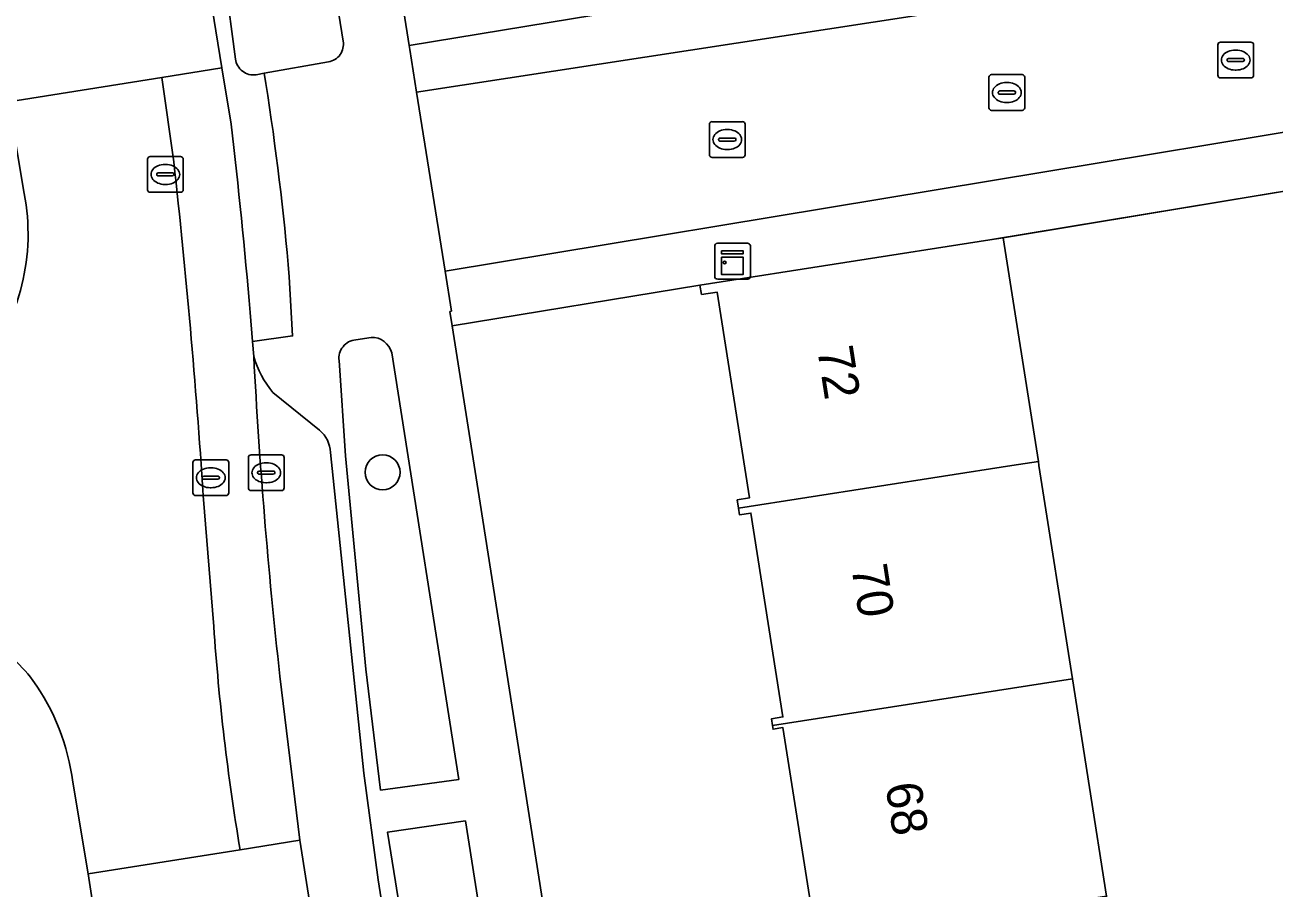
# Model space of a CAD drawing. Extents: x 160077 to 160948, y 386481 to 387498.
# Drawn here: x 160619.79 to 160654.75, y 387192.02 to 387216.16 of the extents above; entities that cross this region are included whole.
import ezdxf

# ---------------------------------------------------------------- set-up
doc = ezdxf.new("R2010")
doc.units = 0
for name, color, linetype in [('IMGEO_Boom', 7, 'Continuous'), ('IMGEO_Erf', 7, 'Continuous'), ('IMGEO_Groenvoorziening', 7, 'Continuous'), ('IMGEO_Kast', 7, 'Continuous'), ('IMGEO_Kolk', 7, 'Continuous'), ('IMGEO_Muur', 7, 'Continuous'), ('IMGEO_Pand', 7, 'Continuous'), ('IMGEO_Pand_nummerreeks', 7, 'Continuous'), ('IMGEO_Parkeervlak_open', 7, 'Continuous'), ('IMGEO_Rijbaan_lokaal_gesloten', 7, 'Continuous'), ('IMGEO_Rijbaan_lokaal_open', 7, 'Continuous'), ('IMGEO_Rioolput', 7, 'Continuous'), ('IMGEO_Voetpad_gesloten', 7, 'Continuous'), ('IMGEO_Voetpad_open', 7, 'Continuous')]:
    doc.layers.add(name, color=color, linetype=linetype)

msp = doc.modelspace()

# ---------------------------------------------------------------- linework, layer by layer
at = {"layer": 'IMGEO_Boom'}
msp.add_circle((160629.79, 387203.645), 0.489, dxfattribs=at)
at = {"layer": 'IMGEO_Erf'}
for points in [[(160628.392, 387229.125), (160630.535, 387215.587), (160638.988, 387216.98)], [(160662.567, 387163.286), (160661.89, 387167.945), (160661.171, 387172.895), (160663.593, 387173.247), (160659.633, 387199.356), (160659.38, 387200.827), (160656.958, 387200.475), (160656.261, 387205.275), (160655.562, 387210.084), (160655.346, 387211.568), (160647.148, 387210.207), (160648.129, 387203.95), (160648.147, 387203.838), (160649.083, 387197.872), (160650.037, 387191.793), (160650.99, 387185.715), (160651.944, 387179.635), (160652.898, 387173.557), (160653.852, 387167.478), (160656.247, 387167.852), (160657.196, 387161.798)], [(160641.896, 387190.715), (160640.988, 387196.503), (160640.713, 387196.459), (160640.697, 387196.561), (160640.667, 387196.752), (160640.987, 387196.802), (160640.092, 387202.504), (160639.773, 387202.454), (160639.744, 387202.64), (160639.707, 387202.875), (160640.048, 387202.928), (160639.144, 387208.687), (160638.71, 387208.623), (160638.663, 387208.876), (160631.737, 387207.742), (160632.517, 387202.786), (160638.962, 387161.714)]]:
    msp.add_lwpolyline(points, dxfattribs=at)
at = {"layer": 'IMGEO_Groenvoorziening'}
for points in [[(160628.689, 387215.704), (160627.787, 387221.35), (160626.783, 387221.157)], [(160625.393, 387217.389), (160625.677, 387215.205)], [(160626.254, 387214.765), (160626.484, 387214.806), (160628.276, 387215.127)], [(160629.469, 387207.419), (160629.04, 387207.351)], [(160628.573, 387206.771), (160628.757, 387204.106), (160629.327, 387198.139), (160629.733, 387194.751)], [(160629.733, 387194.751), (160631.921, 387195.053), (160630.047, 387206.99)]]:
    msp.add_lwpolyline(points, dxfattribs=at)
msp.add_lwpolyline([(160631.628, 387182.916), (160633.775, 387183.266), (160632.107, 387193.892), (160629.924, 387193.578), (160630.15, 387192.187)], close=True, dxfattribs=at)
for centre, radius, start, end in [((160628.2, 387215.617), 0.496, 278.7685, 10.0435), ((160626.184, 387215.272), 0.512, 187.4988, 277.8455), ((160629.489, 387206.843), 0.577, 14.801, 92.0323), ((160629.089, 387206.833), 0.52, 95.458, 186.8619)]:
    msp.add_arc(centre, radius, start, end, dxfattribs=at)
at = {"layer": 'IMGEO_Kast'}
for p, q in [((160639.078, 387209.126), (160639.078, 387209.967)), ((160639.078, 387209.967), (160639.078, 387209.126)), ((160639.153, 387210.051), (160639.994, 387210.051)), ((160639.994, 387210.051), (160639.153, 387210.051)), ((160640.078, 387209.976), (160640.078, 387209.135)), ((160640.078, 387209.135), (160640.078, 387209.976)), ((160640.003, 387209.051), (160639.162, 387209.051)), ((160639.162, 387209.051), (160640.003, 387209.051))]:
    msp.add_line(p, q, dxfattribs=at)
for points in [[(160639.273, 387209.841), (160639.873, 387209.841), (160639.873, 387209.756), (160639.273, 387209.756), (160639.273, 387209.841)], [(160639.273, 387209.666), (160639.873, 387209.666), (160639.873, 387209.177), (160639.273, 387209.177), (160639.273, 387209.666)]]:
    msp.add_lwpolyline(points, dxfattribs=at)
msp.add_circle((160639.357, 387209.515), 0.0377, dxfattribs=at)
for centre, start, end in [((160639.156, 387209.973), 92.4484, 184.2845), ((160639.156, 387209.973), 92.4484, 184.2845), ((160640, 387209.973), 2.4484, 94.2845), ((160640, 387209.973), 2.4484, 94.2845), ((160640, 387209.129), 272.4484, 4.2845), ((160640, 387209.129), 272.4484, 4.2845), ((160639.156, 387209.129), 182.4484, 274.2845), ((160639.156, 387209.129), 182.4484, 274.2845)]:
    msp.add_arc(centre, 0.0779, start, end, dxfattribs=at)
at = {"layer": 'IMGEO_Kolk'}
for p, q in [((160653.147, 387214.75), (160653.147, 387215.602)), ((160653.222, 387215.676), (160654.074, 387215.676)), ((160653.635, 387215.456), (160653.66, 387215.456)), ((160654.148, 387215.602), (160654.148, 387214.75)), ((160653.406, 387215.17), (160653.406, 387215.182)), ((160653.844, 387215.133), (160653.446, 387215.133)), ((160653.449, 387215.219), (160653.847, 387215.219)), ((160653.89, 387215.182), (160653.89, 387215.17)), ((160646.823, 387214.768), (160647.675, 387214.768)), ((160653.658, 387214.896), (160653.633, 387214.896)), ((160646.748, 387213.842), (160646.748, 387214.694)), ((160647.236, 387214.548), (160647.261, 387214.548)), ((160647.749, 387214.694), (160647.749, 387213.842)), ((160654.074, 387214.676), (160653.222, 387214.676)), ((160647.007, 387214.262), (160647.007, 387214.274)), ((160647.445, 387214.225), (160647.047, 387214.225)), ((160647.05, 387214.311), (160647.448, 387214.311)), ((160647.491, 387214.274), (160647.491, 387214.262)), ((160647.675, 387213.768), (160646.823, 387213.768)), ((160647.259, 387213.988), (160647.234, 387213.988)), ((160638.93, 387212.527), (160638.93, 387213.379)), ((160639.005, 387213.453), (160639.857, 387213.453)), ((160639.931, 387213.379), (160639.931, 387212.527)), ((160639.232, 387212.996), (160639.63, 387212.996)), ((160639.418, 387213.233), (160639.443, 387213.233)), ((160639.189, 387212.947), (160639.189, 387212.959)), ((160639.627, 387212.91), (160639.229, 387212.91)), ((160639.441, 387212.673), (160639.416, 387212.673)), ((160639.673, 387212.959), (160639.673, 387212.947)), ((160639.857, 387212.453), (160639.005, 387212.453)), ((160626.038, 387203.207), (160626.038, 387204.059)), ((160626.113, 387204.133), (160626.965, 387204.133)), ((160626.526, 387203.913), (160626.551, 387203.913)), ((160627.039, 387204.059), (160627.039, 387203.207)), ((160626.297, 387203.627), (160626.297, 387203.639)), ((160626.735, 387203.59), (160626.337, 387203.59)), ((160626.34, 387203.676), (160626.738, 387203.676)), ((160626.781, 387203.639), (160626.781, 387203.627)), ((160626.549, 387203.353), (160626.524, 387203.353)), ((160626.965, 387203.133), (160626.113, 387203.133))]:
    msp.add_line(p, q, dxfattribs=at)
for points in [[(160653.147, 387214.75), (160653.147, 387215.602)], [(160653.222, 387215.676), (160654.074, 387215.676)], [(160654.148, 387215.602), (160654.148, 387214.75)], [(160646.823, 387214.768), (160647.675, 387214.768)], [(160646.748, 387213.842), (160646.748, 387214.694)], [(160647.749, 387214.694), (160647.749, 387213.842)], [(160654.074, 387214.676), (160653.222, 387214.676)], [(160647.675, 387213.768), (160646.823, 387213.768)], [(160638.93, 387212.527), (160638.93, 387213.379)], [(160639.005, 387213.453), (160639.857, 387213.453)], [(160639.931, 387213.379), (160639.931, 387212.527)], [(160639.857, 387212.453), (160639.005, 387212.453)], [(160626.038, 387203.207), (160626.038, 387204.059)], [(160626.113, 387204.133), (160626.965, 387204.133)], [(160627.039, 387204.059), (160627.039, 387203.207)], [(160626.965, 387203.133), (160626.113, 387203.133)]]:
    msp.add_lwpolyline(points, dxfattribs=at)
for centre, radius, start, end in [((160653.224, 387215.6), 0.0765, 91.552, 178.448), ((160653.224, 387215.6), 0.0765, 91.552, 178.448), ((160654.072, 387215.6), 0.0765, 1.552, 88.448), ((160654.072, 387215.6), 0.0765, 1.552, 88.448), ((160653.446, 387215.179), 0.0403, 85.8775, 175.7526), ((160653.443, 387215.169), 0.0366, 178.938, 274.7102), ((160653.847, 387215.176), 0.043, 264.8664, 352.4533), ((160653.851, 387215.181), 0.0386, 1.7309, 96.639), ((160646.825, 387214.692), 0.0765, 91.552, 178.448), ((160646.825, 387214.692), 0.0765, 91.552, 178.448), ((160647.673, 387214.692), 0.0765, 1.552, 88.448), ((160647.673, 387214.692), 0.0765, 1.552, 88.448), ((160653.224, 387214.752), 0.0765, 181.552, 268.448), ((160653.224, 387214.752), 0.0765, 181.552, 268.448), ((160654.072, 387214.752), 0.0765, 271.552, 358.448), ((160654.072, 387214.752), 0.0765, 271.552, 358.448), ((160647.047, 387214.271), 0.0403, 85.8775, 175.7526), ((160647.044, 387214.261), 0.0366, 178.938, 274.7102), ((160647.448, 387214.268), 0.043, 264.8664, 352.4533), ((160647.452, 387214.273), 0.0386, 1.7309, 96.639), ((160646.825, 387213.844), 0.0765, 181.552, 268.448), ((160646.825, 387213.844), 0.0765, 181.552, 268.448), ((160647.673, 387213.844), 0.0765, 271.552, 358.448), ((160647.673, 387213.844), 0.0765, 271.552, 358.448), ((160639.007, 387213.377), 0.0765, 91.552, 178.448), ((160639.007, 387213.377), 0.0765, 91.552, 178.448), ((160639.855, 387213.377), 0.0765, 1.552, 88.448), ((160639.855, 387213.377), 0.0765, 1.552, 88.448), ((160639.229, 387212.956), 0.0403, 85.8775, 175.7526), ((160639.634, 387212.958), 0.0386, 1.7309, 96.639), ((160639.226, 387212.946), 0.0366, 178.938, 274.7102), ((160639.63, 387212.953), 0.043, 264.8664, 352.4533), ((160639.007, 387212.529), 0.0765, 181.552, 268.448), ((160639.007, 387212.529), 0.0765, 181.552, 268.448), ((160639.855, 387212.529), 0.0765, 271.552, 358.448), ((160639.855, 387212.529), 0.0765, 271.552, 358.448), ((160626.115, 387204.057), 0.0765, 91.552, 178.448), ((160626.115, 387204.057), 0.0765, 91.552, 178.448), ((160626.963, 387204.057), 0.0765, 1.552, 88.448), ((160626.963, 387204.057), 0.0765, 1.552, 88.448), ((160626.337, 387203.636), 0.0403, 85.8775, 175.7526), ((160626.334, 387203.626), 0.0366, 178.938, 274.7102), ((160626.738, 387203.633), 0.043, 264.8664, 352.4533), ((160626.742, 387203.638), 0.0386, 1.7309, 96.639), ((160626.115, 387203.209), 0.0765, 181.552, 268.448), ((160626.115, 387203.209), 0.0765, 181.552, 268.448), ((160626.963, 387203.209), 0.0765, 271.552, 358.448), ((160626.963, 387203.209), 0.0765, 271.552, 358.448)]:
    msp.add_arc(centre, radius, start, end, dxfattribs=at)
for centre, major_axis, ratio, start_param, end_param in [((160653.634, 387215.176), (-0.387, 0.002), 0.722429, 4.712389, 7.853982), ((160653.659, 387215.176), (-0.39, 0.002), 0.717154, 1.570796, 4.712389), ((160647.235, 387214.268), (-0.387, 0.002), 0.722429, 4.712389, 7.853982), ((160647.26, 387214.268), (-0.39, 0.002), 0.717154, 1.570796, 4.712389), ((160639.417, 387212.953), (-0.387, 0.002), 0.722429, 4.712389, 7.853982), ((160639.442, 387212.953), (-0.39, 0.002), 0.717154, 1.570796, 4.712389), ((160626.525, 387203.633), (-0.387, 0.002), 0.722429, 4.712389, 7.853982), ((160626.55, 387203.633), (-0.39, 0.002), 0.717154, 1.570796, 4.712389)]:
    msp.add_ellipse(centre, major_axis=major_axis, ratio=ratio, start_param=start_param, end_param=end_param, dxfattribs=at)
at = {"layer": 'IMGEO_Muur'}
msp.add_lwpolyline([(160646.77, 387210.148), (160655.346, 387211.568)], dxfattribs=at)
at = {"layer": 'IMGEO_Pand'}
for points in [[(160647.148, 387210.207), (160646.77, 387210.148), (160638.663, 387208.876), (160638.71, 387208.623), (160639.144, 387208.687), (160640.048, 387202.928), (160639.707, 387202.875), (160639.744, 387202.64), (160647.384, 387203.834), (160648.129, 387203.95)], [(160648.147, 387203.838), (160648.129, 387203.95), (160647.384, 387203.834), (160639.744, 387202.64), (160639.773, 387202.454), (160640.092, 387202.504), (160640.987, 387196.802), (160640.667, 387196.752), (160640.697, 387196.561), (160649.083, 387197.872)], [(160640.697, 387196.561), (160640.713, 387196.459), (160640.988, 387196.503), (160641.896, 387190.715), (160641.578, 387190.666), (160641.608, 387190.476), (160650.037, 387191.793), (160649.083, 387197.872)]]:
    msp.add_lwpolyline(points, close=True, dxfattribs=at)
at = {"layer": 'IMGEO_Parkeervlak_open'}
for points in [[(160628.031, 387204.821), (160626.723, 387205.881)], [(160629.663, 387192.242), (160629.264, 387195.227), (160628.334, 387204.203)], [(160626.918, 387197.945), (160627.474, 387193.351), (160627.845, 387190.991), (160643.814, 387090.207)], [(160645.214, 387093.36), (160629.663, 387192.242)]]:
    msp.add_lwpolyline(points, dxfattribs=at)
for centre, radius, start, end in [((160628.754, 387207.604), 2.663, 195.6121, 220.308), ((160780.016, 387214.927), 154.037, 182.99196, 186.32954), ((160627.497, 387204.176), 0.837, 1.8474, 50.3892)]:
    msp.add_arc(centre, radius, start, end, dxfattribs=at)
at = {"layer": 'IMGEO_Rijbaan_lokaal_gesloten'}
for points in [[(160625.552, 387213.386), (160625.297, 387214.961), (160623.618, 387214.693), (160623.95, 387212.328)], [(160626.189, 387206.887), (160626.155, 387207.3), (160626.087, 387208.117)], [(160624.774, 387203.001), (160625.07, 387199.328)], [(160625.806, 387193.088), (160627.474, 387193.351), (160626.918, 387197.945)]]:
    msp.add_lwpolyline(points, dxfattribs=at)
for centre, radius, start, end in [((160468.467, 387194.774), 158.184, 4.83859, 6.75698), ((160421.837, 387189.772), 203.368, 3.72962, 6.36783), ((160780.016, 387214.927), 154.037, 182.99196, 186.32954), ((160689.294, 387203.74), 64.375, 183.92962, 189.52414)]:
    msp.add_arc(centre, radius, start, end, dxfattribs=at)
at = {"layer": 'IMGEO_Rijbaan_lokaal_open'}
for points in [[(160672.871, 387211.02), (160672.408, 387214.192), (160671.946, 387217.364), (160671.483, 387220.536), (160630.743, 387214.278), (160631.539, 387209.272), (160659.003, 387213.818), (160661.261, 387199.607), (160664.51, 387200.081), (160667.76, 387200.555), (160671.01, 387201.029), (160674.259, 387201.503), (160673.796, 387204.675), (160673.334, 387207.847)], [(160624.912, 387217.33), (160623.24, 387217.065), (160620.668, 387216.657), (160618.981, 387216.389), (160619.339, 387214.01), (160623.618, 387214.693), (160625.297, 387214.961)], [(160627.474, 387193.351), (160625.806, 387193.088), (160621.558, 387192.417), (160621.923, 387190.044), (160623.614, 387190.314), (160626.21, 387190.729), (160627.845, 387190.991)]]:
    msp.add_lwpolyline(points, close=True, dxfattribs=at)
for points in [[(160623.95, 387212.328), (160623.618, 387214.693), (160619.339, 387214.01), (160619.768, 387211.447)], [(160625.07, 387199.328), (160624.774, 387203.001)], [(160621.13, 387194.979), (160621.558, 387192.417), (160625.806, 387193.088)]]:
    msp.add_lwpolyline(points, dxfattribs=at)
for centre, radius, start, end in [((160421.837, 387189.772), 203.368, 3.72962, 6.36783), ((160613.928, 387210.311), 5.949, 321.3127, 11.0039), ((160616.559, 387195.196), 4.341, 37.2719, 61.6947), ((160689.294, 387203.74), 64.375, 183.92962, 189.52414), ((160614.844, 387194.154), 6.34, 7.4773, 35.3808)]:
    msp.add_arc(centre, radius, start, end, dxfattribs=at)
at = {"layer": 'IMGEO_Rioolput'}
for p, q in [((160623.215, 387211.551), (160623.215, 387212.403)), ((160623.29, 387212.477), (160624.142, 387212.477)), ((160624.216, 387212.403), (160624.216, 387211.551)), ((160623.474, 387211.971), (160623.474, 387211.983)), ((160623.912, 387211.934), (160623.514, 387211.934)), ((160623.517, 387212.02), (160623.915, 387212.02)), ((160623.703, 387212.257), (160623.728, 387212.257)), ((160623.958, 387211.983), (160623.958, 387211.971)), ((160623.726, 387211.697), (160623.701, 387211.697)), ((160624.142, 387211.477), (160623.29, 387211.477)), ((160624.486, 387203.068), (160624.486, 387203.92)), ((160624.561, 387203.994), (160625.413, 387203.994)), ((160625.487, 387203.92), (160625.487, 387203.068)), ((160624.974, 387203.774), (160624.999, 387203.774)), ((160624.745, 387203.488), (160624.745, 387203.5)), ((160625.183, 387203.451), (160624.785, 387203.451)), ((160624.788, 387203.537), (160625.186, 387203.537)), ((160624.997, 387203.214), (160624.972, 387203.214)), ((160625.229, 387203.5), (160625.229, 387203.488)), ((160625.413, 387202.994), (160624.561, 387202.994))]:
    msp.add_line(p, q, dxfattribs=at)
for points in [[(160623.215, 387211.551), (160623.215, 387212.403)], [(160623.29, 387212.477), (160624.142, 387212.477)], [(160624.216, 387212.403), (160624.216, 387211.551)], [(160624.142, 387211.477), (160623.29, 387211.477)], [(160624.486, 387203.068), (160624.486, 387203.92)], [(160624.561, 387203.994), (160625.413, 387203.994)], [(160625.487, 387203.92), (160625.487, 387203.068)], [(160625.413, 387202.994), (160624.561, 387202.994)]]:
    msp.add_lwpolyline(points, dxfattribs=at)
for centre, radius, start, end in [((160623.292, 387212.401), 0.0765, 91.552, 178.448), ((160623.292, 387212.401), 0.0765, 91.552, 178.448), ((160624.14, 387212.401), 0.0765, 1.552, 88.448), ((160624.14, 387212.401), 0.0765, 1.552, 88.448), ((160623.514, 387211.98), 0.0403, 85.8775, 175.7526), ((160623.511, 387211.97), 0.0366, 178.938, 274.7102), ((160623.915, 387211.977), 0.043, 264.8664, 352.4533), ((160623.919, 387211.982), 0.0386, 1.7309, 96.639), ((160623.292, 387211.553), 0.0765, 181.552, 268.448), ((160623.292, 387211.553), 0.0765, 181.552, 268.448), ((160624.14, 387211.553), 0.0765, 271.552, 358.448), ((160624.14, 387211.553), 0.0765, 271.552, 358.448), ((160624.563, 387203.918), 0.0765, 91.552, 178.448), ((160624.563, 387203.918), 0.0765, 91.552, 178.448), ((160625.411, 387203.918), 0.0765, 1.552, 88.448), ((160625.411, 387203.918), 0.0765, 1.552, 88.448), ((160624.785, 387203.497), 0.0403, 85.8775, 175.7526), ((160624.782, 387203.487), 0.0366, 178.938, 274.7102), ((160625.186, 387203.494), 0.043, 264.8664, 352.4533), ((160625.19, 387203.499), 0.0386, 1.7309, 96.639), ((160624.563, 387203.07), 0.0765, 181.552, 268.448), ((160624.563, 387203.07), 0.0765, 181.552, 268.448), ((160625.411, 387203.07), 0.0765, 271.552, 358.448), ((160625.411, 387203.07), 0.0765, 271.552, 358.448)]:
    msp.add_arc(centre, radius, start, end, dxfattribs=at)
for centre, major_axis, ratio, start_param, end_param in [((160623.702, 387211.977), (-0.387, 0.002), 0.722429, 4.712389, 7.853982), ((160623.727, 387211.977), (-0.39, 0.002), 0.717154, 1.570796, 4.712389), ((160624.973, 387203.494), (-0.387, 0.002), 0.722429, 4.712389, 7.853982), ((160624.998, 387203.494), (-0.39, 0.002), 0.717154, 1.570796, 4.712389)]:
    msp.add_ellipse(centre, major_axis=major_axis, ratio=ratio, start_param=start_param, end_param=end_param, dxfattribs=at)
at = {"layer": 'IMGEO_Voetpad_gesloten'}
for points in [[(160625.677, 387215.205), (160625.393, 387217.389), (160624.912, 387217.33), (160625.297, 387214.961), (160625.552, 387213.386)], [(160626.484, 387214.806), (160626.254, 387214.765)], [(160626.529, 387214.525), (160626.484, 387214.806)], [(160626.087, 387208.117), (160626.155, 387207.3), (160627.273, 387207.461), (160627.183, 387209.116)]]:
    msp.add_lwpolyline(points, dxfattribs=at)
for centre, radius, start, end in [((160626.184, 387215.272), 0.512, 187.4988, 277.8455), ((160547.556, 387202.232), 79.924, 4.94085, 8.84744), ((160468.467, 387194.774), 158.184, 4.83859, 6.75698)]:
    msp.add_arc(centre, radius, start, end, dxfattribs=at)
at = {"layer": 'IMGEO_Voetpad_open'}
for points in [[(160652.595, 387074.999), (160649.2, 387096.547), (160648.971, 387097.998), (160648.966, 387098.028), (160638.962, 387161.714), (160632.517, 387202.786), (160631.737, 387207.742), (160631.674, 387208.141), (160631.716, 387208.156), (160631.539, 387209.272), (160630.743, 387214.278), (160630.553, 387215.476), (160630.535, 387215.587), (160628.392, 387229.125), (160627.641, 387234.064), (160627.351, 387236.229), (160627.334, 387236.247), (160626.178, 387243.648), (160625.67, 387246.786), (160625.589, 387247.289), (160625.09, 387250.368), (160619.855, 387249.426), (160619.927, 387248.965), (160620.766, 387243.642)], [(160626.783, 387221.157), (160627.787, 387221.35), (160628.689, 387215.704)], [(160628.276, 387215.127), (160626.484, 387214.806), (160626.529, 387214.525)], [(160627.183, 387209.116), (160627.273, 387207.461), (160626.155, 387207.3), (160626.189, 387206.887)], [(160629.04, 387207.351), (160629.469, 387207.419)], [(160629.733, 387194.751), (160629.327, 387198.139), (160628.757, 387204.106), (160628.573, 387206.771)], [(160630.047, 387206.99), (160631.921, 387195.053), (160629.733, 387194.751)], [(160626.723, 387205.881), (160628.031, 387204.821)], [(160628.334, 387204.203), (160629.264, 387195.227), (160629.663, 387192.242), (160645.214, 387093.36)], [(160635.67, 387102.776), (160635.582, 387103.33), (160635.523, 387103.709), (160632.941, 387120.244), (160629.666, 387141.012), (160626.95, 387158.282), (160625.164, 387169.622), (160624.516, 387173.788), (160623.312, 387173.596), (160622.534, 387178.57), (160623.723, 387178.764), (160622.475, 387186.628), (160622.272, 387187.829), (160621.923, 387190.044), (160621.558, 387192.417), (160621.13, 387194.979)]]:
    msp.add_lwpolyline(points, dxfattribs=at)
for points in [[(160671.483, 387220.536), (160671.274, 387221.966), (160668.024, 387221.472), (160663.407, 387220.769), (160660.907, 387220.338), (160655.84, 387219.567), (160651.286, 387218.874), (160648.609, 387218.444), (160643.65, 387217.689), (160638.988, 387216.98), (160630.535, 387215.587), (160630.553, 387215.476), (160630.743, 387214.278)], [(160646.77, 387210.148), (160647.148, 387210.207), (160655.346, 387211.568), (160657.741, 387211.965), (160657.984, 387210.436), (160658.679, 387205.653), (160659.38, 387200.827), (160659.633, 387199.356), (160661.261, 387199.607), (160659.003, 387213.818), (160631.539, 387209.272), (160631.716, 387208.156), (160631.674, 387208.141), (160631.737, 387207.742), (160638.663, 387208.876)], [(160631.628, 387182.916), (160630.15, 387192.187), (160629.924, 387193.578), (160632.107, 387193.892), (160633.775, 387183.266)]]:
    msp.add_lwpolyline(points, close=True, dxfattribs=at)
for centre, radius, start, end in [((160628.2, 387215.617), 0.496, 278.7685, 10.0435), ((160547.556, 387202.232), 79.924, 4.94085, 8.84744), ((160613.928, 387210.311), 5.949, 321.3127, 11.0039), ((160629.489, 387206.843), 0.577, 14.801, 92.0323), ((160629.089, 387206.833), 0.52, 95.458, 186.8619), ((160628.754, 387207.604), 2.663, 195.6121, 220.308), ((160627.497, 387204.176), 0.837, 1.8474, 50.3892), ((160616.559, 387195.196), 4.341, 37.2719, 61.6947), ((160614.844, 387194.154), 6.34, 7.4773, 35.3808)]:
    msp.add_arc(centre, radius, start, end, dxfattribs=at)

# ---------------------------------------------------------------- texts
at = {"layer": 'IMGEO_Pand_nummerreeks'}
for s, rotation, p in [('72', 278.8864, (160641.941, 387207.105)), ('70', 278.8864, (160642.896, 387201.001)), ('68', 278.8866, (160643.849, 387194.902))]:
    msp.add_text(s, height=1, rotation=rotation, dxfattribs=at).set_placement(p)

doc.saveas('drawing.dxf')
